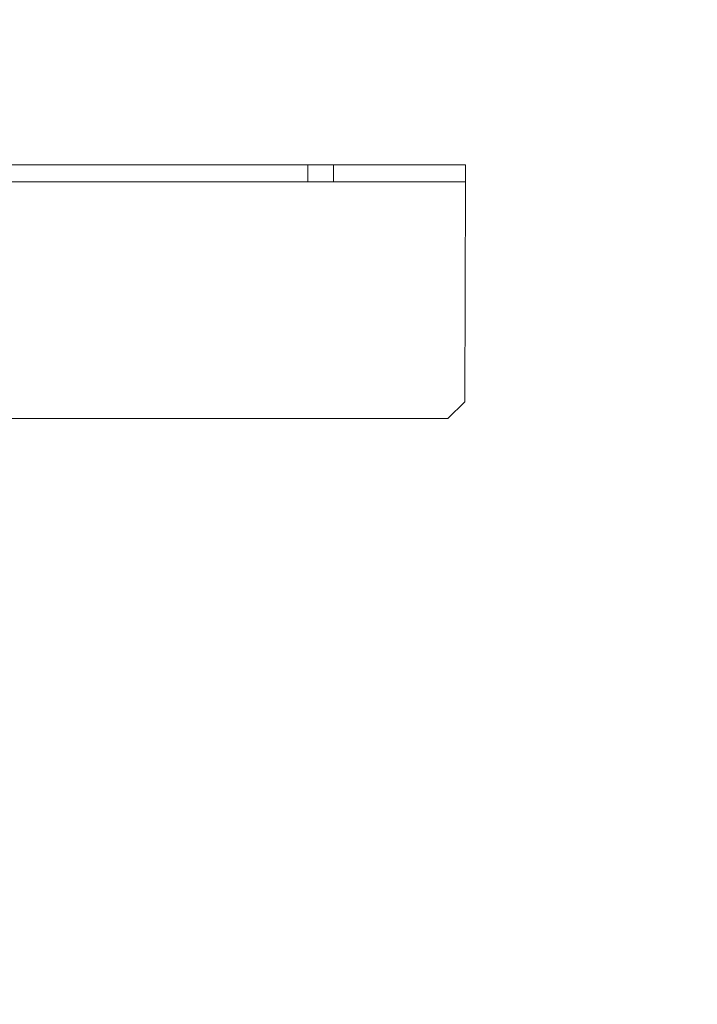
# Model space of a CAD drawing. Header units: inches. Extents: x -412 to -304, y -62 to 18.
# Tile 735 of 809: x -350.29 to -347.13, y -6.32 to -1.74. Entities that reach past the tile are written whole.
import ezdxf

# ---------------------------------------------------------------- set-up
doc = ezdxf.new("R2010")
doc.units = ezdxf.units.IN
doc.header["$LTSCALE"] = 32
doc.header["$MEASUREMENT"] = 0
for name, color, linetype, lineweight in [('Black', 7, 'Continuous', 18), ('DashLine', 7, 'Continuous', 13), ('Drawing', 7, 'Continuous', 18), ('Metal_HtAdjMech', 7, 'Continuous', 18), ('Metal_MP', 7, 'Continuous', 5), ('None', 7, 'Continuous', 18), ('SolidLine', 7, 'Continuous', 15), ('Wood_1-H', 7, 'Continuous', 13)]:
    doc.layers.add(name, color=color, linetype=linetype, lineweight=lineweight)

# ---------------------------------------------------------------- blocks, each defined once
blk = doc.blocks.new('Group-20')
at = {"layer": 'Black'}
for points in [[(-34.5479, 16.5361, 28.9791), (34.5479, 16.5361, 28.9791), (34.5479, -16.5361, 28.9791), (-34.5479, -16.5361, 28.9791)], [(-34.5479, 16.5361, 27.7008), (34.5479, 16.5361, 27.7008), (34.5479, -16.5361, 27.7008), (-34.5479, -16.5361, 27.7008)]]:
    blk.add_3dface(points, dxfattribs=at)
at = {"layer": 'Wood_1-H'}
for points in [[(-35.9649, 17.9531, 28.9988), (35.9649, 17.9531, 28.9988), (35.9649, -17.9531, 28.9988), (-35.9649, -17.9531, 28.9988)], [(-35.9649, 17.9531, 28.9791), (35.9649, 17.9531, 28.9791), (35.9649, -17.9531, 28.9791), (-35.9649, -17.9531, 28.9791)]]:
    blk.add_3dface(points, dxfattribs=at)
blk = doc.blocks.new('MP-Leg-502-89 (3D)')
at = {"layer": 'Metal_MP', "invisible_edges": 8}
for points in [[(-1.8444, 0.25, 5.2951), (-19.271, 0.25, 1.8125), (-19.271, -0.25, 1.8125), (-1.8444, -0.25, 5.2951)], [(-1.8444, -0.25, 2.3026), (-19.271, -0.25, 0.3125), (-19.271, 0.25, 0.3125), (-1.8444, 0.25, 2.3026)]]:
    blk.add_3dface(points, dxfattribs=at)
at = {"layer": 'Metal_MP'}
for points in [[(-1.8444, 0.25, 5.2951), (-1.8444, 0.25, 2.3026), (-19.271, 0.25, 0.3125), (-19.271, 0.25, 1.8125)], [(-1.8444, -0.25, 2.3026), (-1.8444, -0.25, 5.2951), (-19.271, -0.25, 1.8125), (-19.271, -0.25, 0.3125)]]:
    blk.add_3dface(points, dxfattribs=at)
blk = doc.blocks.new('MPHtAdjLeg-16-NoCable (3D)')
at = {"layer": 'DashLine', "color": 7, "xscale": -1, "rotation": 120}
blk.add_blockref('MP-Leg-502-89 (3D)', (0, 0), dxfattribs=at)
blk = doc.blocks.new('MpHtAdjBase-3 (3D)')
at = {"layer": 'Black', "color": 7}
blk.add_blockref('MPHtAdjLeg-16-NoCable (3D)', (-21.5551, 0), dxfattribs=at)
blk = doc.blocks.new('TIEndPipe-500 (3D)')
at = {"layer": 'Metal_HtAdjMech'}
for points in [[(-1.5354, 9.8617, -0.0787), (-1.4567, 9.8617, -0.0787), (-1.4567, 9.8617, -0.1575), (-1.5354, 9.8617, -0.1575)], [(-1.5354, 9.8617, -0.1575), (-1.4567, 9.8617, -0.1575), (-1.4567, 9.2482, -0.8886), (-1.5354, 9.2482, -0.8886)], [(-1.4567, 9.8617, -0.1575), (-1.4567, 9.8617, -0.0787), (-0.4331, 9.8583, -0.0787), (-0.4331, 9.8583, -0.1575)], [(-0.4331, 9.8583, -0.1575), (-0.4331, 9.8583, -0.0787), (-0.3543, 9.7795, -0.0787), (-0.3543, 9.7795, -0.1575)], [(-0.3543, 9.7795, -0.1575), (-0.3543, 9.7795, -0.0787), (-0.3543, 3.2441, -0.0787), (-0.3543, 3.2441, -0.1575)], [(-1.5354, 9.2482, -0.8886), (-1.4567, 9.2482, -0.8886), (-1.4567, 9.1284, -0.9564), (-1.5354, 9.1284, -0.9564)], [(-1.5354, 9.1284, -0.9564), (-1.4567, 9.1284, -0.9564), (-1.4567, 3.7401, -2.126), (-1.5354, 3.7401, -2.126)]]:
    blk.add_3dface(points, dxfattribs=at)
for points, invisible_edges in [([(-1.5354, 9.8617, -0.0787), (-1.5354, 9.8617, -0.1575), (-1.5354, 9.2482, -0.8886), (-1.5354, 9.1284, -0.9564)], 8), ([(-1.5354, 9.1284, -0.9564), (-1.5354, 3.7401, -2.126), (-1.5354, -9.827, -0.0787), (-1.5354, 9.8617, -0.0787)], 10), ([(-1.4567, 9.8617, -0.0787), (-1.5354, 9.8617, -0.0787), (-1.0236, 7.6285, -0.0787), (-0.9449, 7.6496, -0.0787)], 10), ([(-1.5354, 9.8617, -0.0787), (-1.0813, 7.5708, -0.0787), (-1.0236, 7.6285, -0.0787)], 9), ([(-1.1024, 7.4921, -0.0787), (-1.5354, 9.8617, -0.0787), (-1.4567, 2.8898, -0.0787)], 11), ([(-1.1024, 7.4921, -0.0787), (-1.0813, 7.5708, -0.0787), (-1.5354, 9.8617, -0.0787)], 10), ([(-1.4567, -2.8551, -0.0787), (-1.4567, 2.8898, -0.0787), (-1.5354, 9.8617, -0.0787), (-1.5354, -9.827, -0.0787)], 10), ([(-1.4567, 9.1284, -0.9564), (-1.4567, 9.2482, -0.8886), (-1.4567, 9.8617, -0.1575), (-1.4567, 2.8898, -0.1575)], 8), ([(-1.4567, 9.8617, -0.1575), (-0.4331, 9.8583, -0.1575), (-0.8661, 7.6285, -0.1575), (-0.9449, 7.6496, -0.1575)], 10), ([(-0.9449, 7.6496, -0.1575), (-1.0236, 7.6285, -0.1575), (-1.4567, 9.8617, -0.1575)], 10), ([(-1.4567, 2.8898, -0.1575), (-1.4567, 9.8617, -0.1575), (-1.1024, 7.4921, -0.1575)], 10), ([(-1.0236, 7.6285, -0.1575), (-1.0813, 7.5708, -0.1575), (-1.4567, 9.8617, -0.1575)], 10), ([(-1.0813, 7.5708, -0.1575), (-1.1024, 7.4921, -0.1575), (-1.4567, 9.8617, -0.1575)], 10), ([(-0.4331, 9.8583, -0.0787), (-1.4567, 9.8617, -0.0787), (-0.9449, 7.6496, -0.0787)], 10), ([(-0.7874, 7.4921, -0.1575), (-0.4331, 9.8583, -0.1575), (-1.0813, 4.6181, -0.1575)], 11), ([(-1.0236, 4.6757, -0.1575), (-1.0813, 4.6181, -0.1575), (-0.4331, 9.8583, -0.1575)], 10), ([(-0.9449, 4.6968, -0.1575), (-1.0236, 4.6757, -0.1575), (-0.4331, 9.8583, -0.1575)], 10), ([(-0.4331, 9.8583, -0.1575), (-0.3543, 9.7795, -0.1575), (-0.8661, 4.6757, -0.1575), (-0.9449, 4.6968, -0.1575)], 10), ([(-0.9449, 7.6496, -0.0787), (-0.8661, 7.6285, -0.0787), (-0.3543, 9.7795, -0.0787), (-0.4331, 9.8583, -0.0787)], 10), ([(-0.4331, 9.8583, -0.1575), (-0.8085, 7.5708, -0.1575), (-0.8661, 7.6285, -0.1575)], 9), ([(-0.7874, 7.4921, -0.1575), (-0.8085, 7.5708, -0.1575), (-0.4331, 9.8583, -0.1575)], 10), ([(-0.3543, 9.7795, -0.1575), (-0.8085, 4.6181, -0.1575), (-0.8661, 4.6757, -0.1575)], 9), ([(-0.8661, 7.6285, -0.0787), (-0.8085, 7.5708, -0.0787), (-0.3543, 9.7795, -0.0787)], 10), ([(-0.7874, 4.5393, -0.1575), (-0.8085, 4.6181, -0.1575), (-0.3543, 9.7795, -0.1575), (-0.3543, 3.2441, -0.1575)], 10), ([(-0.8085, 4.6181, -0.0787), (-0.3543, 9.7795, -0.0787), (-0.7874, 7.4921, -0.0787)], 11), ([(-0.8085, 4.6181, -0.0787), (-0.7874, 4.5393, -0.0787), (-0.3543, 3.2441, -0.0787), (-0.3543, 9.7795, -0.0787)], 10), ([(-0.8085, 7.5708, -0.0787), (-0.7874, 7.4921, -0.0787), (-0.3543, 9.7795, -0.0787)], 10), ([(-1.4567, 2.8898, -0.1575), (-1.4567, 3.7401, -2.126), (-1.4567, 9.1284, -0.9564)], 9)]:
    blk.add_3dface(points, dxfattribs=dict(at, invisible_edges=invisible_edges))
blk = doc.blocks.new('Group-23')
at = {"layer": 'None'}
blk.add_blockref('Group-20', (0, 0), dxfattribs=at)
at = {"layer": 'SolidLine', "color": 7}
for name, p in [('MpHtAdjBase-3 (3D)', (0, 0)), ('TIEndPipe-500 (3D)', (-21.5551, 0, 27.7008))]:
    blk.add_blockref(name, p, dxfattribs=at)
blk = doc.blocks.new('MP Ht Adju Rect Table (3D)')
at = {"layer": 'None'}
blk.add_blockref('Group-23', (0, 0), dxfattribs=at)
at = {"layer": 'Drawing', "color": 0, "flags": 1}
for tag in ['Tag', 'Catalog', 'Option1', 'Option2', 'Option3', 'Option4', 'Option5', 'Option6', 'Option7', 'Option8', 'Option9', 'Option10', 'Option11', 'Option12', 'Custom', 'FinishGroup', 'Discount', 'Item2', 'Item3', 'Item6', 'Item9', 'Item10', 'Item12', 'Item13', 'Item16', 'Item19', 'Item20', 'Item21', 'Item22', 'Item23', 'Item24', 'Item25', 'Item8', 'Item18', 'Item1', 'Item4', 'Item5', 'Item7', 'Item11', 'Item14', 'Item15', 'Item17']:
    blk.add_attdef(tag, (-16.6066, -46.5306), '', height=0.00709, dxfattribs=at)

msp = doc.modelspace()

# ---------------------------------------------------------------- block references
at = {"layer": 'Drawing', "rotation": 270}
msp.add_blockref('MP Ht Adju Rect Table (3D)', (-358.0728, -25.5031), dxfattribs=at)

doc.saveas('drawing.dxf')
